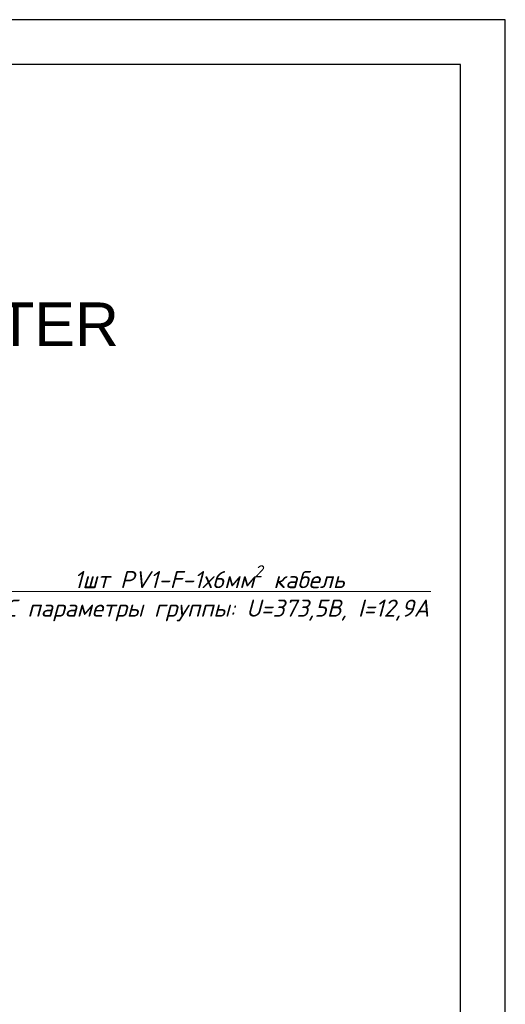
# Model space of a CAD drawing. Header units: millimetres. Extents: x 1114507 to 93926427, y 174473 to 817039.
# Tile 461 of 483: x 2225335 to 2230743, y 774507 to 785472. Entities that reach past the tile are written whole.
import ezdxf

# ---------------------------------------------------------------- set-up
doc = ezdxf.new("R2010")
doc.units = ezdxf.units.MM
doc.layers.add('Элемент модели - Зона', color=7, linetype='Continuous')
doc.styles.add('Arial$001', font='arial.ttf', dxfattribs={"height": 2.041488})
doc.styles.add('Бристоль', font='isocpeui.ttf')

msp = doc.modelspace()

# ---------------------------------------------------------------- linework, layer by layer
at = {"color": 5, "lineweight": 30, "elevation": 0}
msp.add_lwpolyline([(2230243.3, 784971.7), (2190743.3, 784971.7), (2190743.3, 756271.7), (2230243.3, 756271.7)], close=True, dxfattribs=at)
at = {"color": 7, "linetype": 'Continuous', "lineweight": 0, "elevation": 0}
msp.add_lwpolyline([(2224994.8, 779102.6), (2229914.2, 779102.6)], dxfattribs=at)
at = {"layer": 'Defpoints', "color": 3, "linetype": 'ByBlock', "elevation": 0}
msp.add_lwpolyline([(2230743.3, 785471.7), (2188743.3, 785471.7), (2188743.3, 755771.7), (2230743.3, 755771.7)], close=True, dxfattribs=at)

# ---------------------------------------------------------------- texts
at = {"color": 7, "lineweight": 0, "style": 'Arial$001'}
msp.add_text('INVERTER', height=485.43, dxfattribs=at).set_placement((2223012.1, 781837.3, 0))
at = {"layer": 'Элемент модели - Зона', "linetype": 'Continuous', "lineweight": 0, "insert": (2227447, 779083.8, 0), "char_height": 190.476, "width": 5887.626, "attachment_point": 5, "style": 'Бристоль'}
msp.add_mtext('\\A1;\\pt3749.99971;{\\C0;1шт PV1-F-1х6мм\\H0.7x;\\S2^ ;\\H1.4286x; кабель\\PDC параметры группы: U=373,5В, I=12,9А\\H1.00001x; }', dxfattribs=at)

doc.saveas('drawing.dxf')
